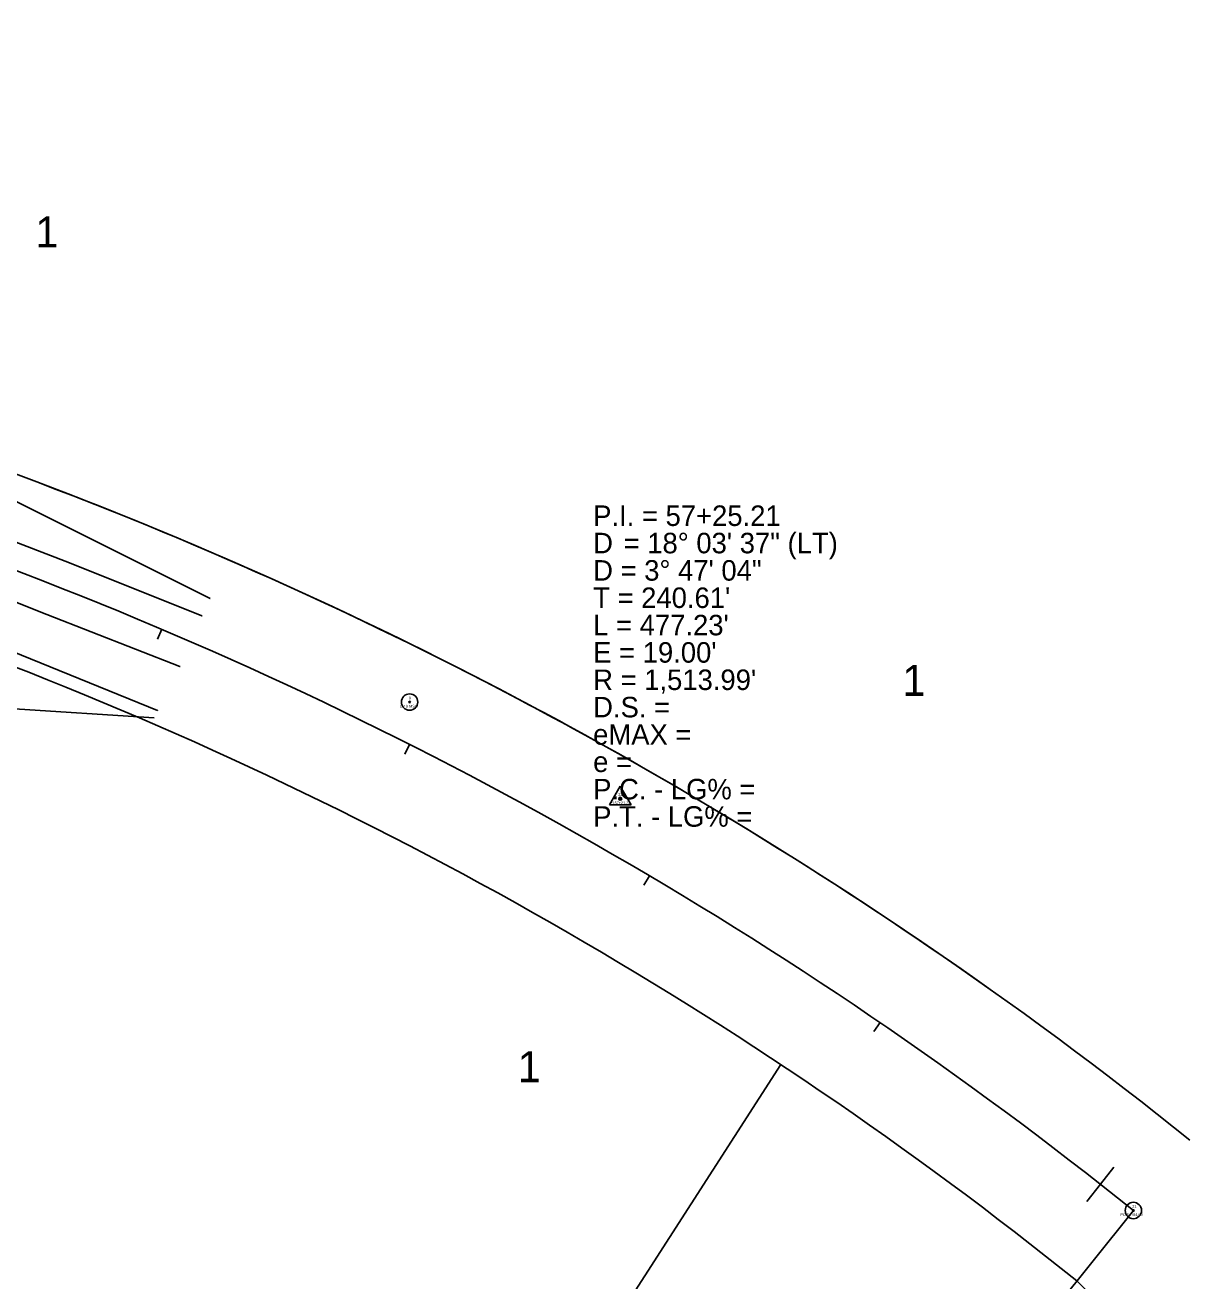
# Model space of a CAD drawing. Extents: x 2519952 to 2531965, y 848341 to 887632.
# Drawn here: x 2525873.4 to 2526299.4, y 851301.6 to 851760.9 of the extents above; entities that cross this region are included whole.
import ezdxf

# ---------------------------------------------------------------- set-up
doc = ezdxf.new("R2010")
doc.units = 0
for name, color, linetype in [('RD_EX_DV_Prop', 7, 'Continuous'), ('RD_EX_DV_TX_Prop', 7, 'Continuous'), ('RD_EX_H2O', 7, 'Continuous'), ('RD_EX_Road', 7, 'Continuous'), ('RD_EX_RW', 7, 'Continuous'), ('RD_EX_VEG', 7, 'Continuous'), ('RD_HC_Cl', 7, 'Continuous'), ('RD_HC_Data', 7, 'Continuous'), ('RD_HC_Data_Tic', 7, 'Continuous'), ('RD_HC_Survey_txCode', 7, 'Continuous'), ('RD_HC_txCode', 7, 'Continuous'), ('RD_SMD_Locator', 7, 'Continuous')]:
    doc.layers.add(name, color=color, linetype=linetype)

msp = doc.modelspace()

# ---------------------------------------------------------------- linework, layer by layer
at = {"layer": 'RD_EX_DV_Prop'}
for p, q in [((2525877.65, 851593.83), (2525522.63, 851727.89)), ((2526024.77, 851186.8), (2526149.82, 851380.73)), ((2526258.09, 851301.63), (2526288.29, 851271.38))]:
    msp.add_line(p, q, dxfattribs=at)
for radius, start, end in [(1546.99, 54.66603, 69.31315), (1480.99, 51.25287, 69.31316)]:
    msp.add_arc((2525331.16, 850146.58), radius, start, end, dxfattribs=at)
at = {"layer": 'RD_EX_H2O'}
msp.add_lwpolyline([(2525635.69, 851464.67), (2525647.39, 851499.41), (2525716.28, 851533.63), (2525818.68, 851537.8), (2525867.6, 851510.91), (2525920.59, 851507.56)], dxfattribs=at)
at = {"layer": 'RD_EX_Road'}
for points in [[(2525938.05, 851544.82), (2525889.63, 851564.24), (2525831.36, 851586.67), (2525751.85, 851617.07), (2525662.09, 851651.17), (2525569.19, 851686.22), (2525478.74, 851720.39), (2525464.27, 851731.3), (2525453.92, 851743.72), (2525446.33, 851760.89)], [(2525465.35, 851668.49), (2525465.51, 851672.48), (2525468.91, 851685.17), (2525473.25, 851691.78), (2525479.27, 851695.39), (2525489.95, 851693.74), (2525560.77, 851667.4), (2525579, 851660.65), (2525598.18, 851653.65), (2525654.69, 851631.96), (2525745.72, 851597.92), (2525837.62, 851562.72), (2525881.34, 851545.36), (2525930.03, 851526.31)]]:
    msp.add_lwpolyline(points, dxfattribs=at)
at = {"layer": 'RD_EX_RW'}
msp.add_line((2525877.65, 851593.83), (2525522.63, 851727.89), dxfattribs=at)
for radius in [1546.99, 1480.99]:
    msp.add_arc((2525331.16, 850146.58), radius, 51.25288, 69.31313, dxfattribs=at)
at = {"layer": 'RD_EX_VEG'}
for points in [[(2525941.08, 851551.15), (2525833.65, 851604.82), (2525756.46, 851633.62), (2525574.92, 851701.95), (2525495.94, 851732.69)], [(2525546.49, 851656.79), (2525649.67, 851616.9), (2525739.78, 851584.26), (2525921.83, 851510.29)]]:
    msp.add_lwpolyline(points, dxfattribs=at)
at = {"layer": 'RD_HC_Cl'}
msp.add_arc((2525331.16, 850146.58), 1513.99, 51.25288, 69.31313, dxfattribs=at)
at = {"layer": 'RD_HC_Data'}
for p, q in [((2526087.12, 851475.67), (2526091.09, 851482.55)), ((2526091.09, 851482.55), (2526095.06, 851475.67)), ((2526087.12, 851475.67), (2526095.06, 851475.67)), ((2526278.74, 851327.37), (2526205.71, 851236.36))]:
    msp.add_line(p, q, dxfattribs=at)
for centre, radius in [((2526014.02, 851513.3), 3), ((2526014.02, 851513.3), 0.282), ((2526091.09, 851477.96), 0.529), ((2526278.74, 851327.37), 3), ((2526278.74, 851327.37), 0.282)]:
    msp.add_circle(centre, radius, dxfattribs=at)
at = {"layer": 'RD_HC_Data_Tic'}
for p, q in [((2525923.37, 851539.94), (2525921.81, 851536.26)), ((2526014.05, 851497.82), (2526012.24, 851494.25)), ((2526101.74, 851449.8), (2526099.71, 851446.35)), ((2526186.08, 851396.09), (2526183.82, 851392.79)), ((2526266.68, 851336.94), (2526271.63, 851343.23)), ((2526266.68, 851336.94), (2526261.74, 851330.65))]:
    msp.add_line(p, q, dxfattribs=at)
at = {"layer": 'RD_SMD_Locator'}
for centre in [(2525889.63, 851564.24), (2525941.08, 851551.15), (2525881.34, 851545.36), (2525938.05, 851544.82), (2525930.03, 851526.31), (2526014.02, 851513.3), (2525920.59, 851507.56), (2525921.83, 851510.29), (2526091.09, 851477.96), (2526278.74, 851327.37)]:
    msp.add_circle(centre, 0.001, dxfattribs=at)

# ---------------------------------------------------------------- texts
at = {"layer": 'RD_EX_DV_TX_Prop'}
for p in [(2525877.17, 851679.61), (2526194.28, 851515.59), (2526053.59, 851374.3)]:
    msp.add_text('1', height=11.32, dxfattribs=at).set_placement(p)
at = {"layer": 'RD_HC_Survey_txCode'}
for s, p in [('P.I. = 57+25.21', (2526081.16, 851577.72)), ('D', (2526081.16, 851567.72)), ('    = 18%%d 03\' 37" (LT)', (2526081.16, 851567.72)), ('D = 3%%d 47\' 04"', (2526081.16, 851557.72)), ("T = 240.61'", (2526081.16, 851547.72)), ("L = 477.23'", (2526081.16, 851537.72)), ("E = 19.00'", (2526081.16, 851527.72)), ("R = 1,513.99'", (2526081.16, 851517.72)), ('D.S. = ', (2526081.16, 851507.72)), ('eMAX = ', (2526081.16, 851497.72)), ('e = ', (2526081.16, 851487.72)), ('P.C. - LG% = ', (2526081.16, 851477.72)), ('P.T. - LG% = ', (2526081.16, 851467.72))]:
    msp.add_text(s, height=7.5, dxfattribs=at).set_placement(p)
at = {"layer": 'RD_HC_txCode'}
for s, p in [('9', (2526013.74, 851514.3)), ('CP 9 MSC', (2526010.39, 851511.3)), ('22', (2526090.36, 851478.96)), ('PI 57+21.22', (2526087.31, 851475.96)), ('21', (2526278.29, 851328.37)), ('PC 54+84.60', (2526274, 851325.37))]:
    msp.add_text(s, height=1, dxfattribs=at).set_placement(p)

doc.saveas('drawing.dxf')
